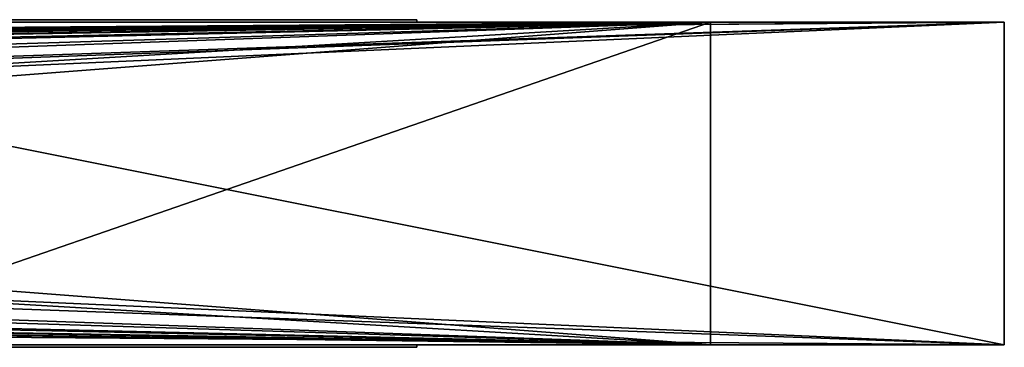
# Model space of a CAD drawing. Header units: millimetres. Extents: x 0 to 3270, y -325 to 325.
# Tile 401 of 402: x 3102 to 3270, y -28 to 28. Entities that reach past the tile are written whole.
import ezdxf

# ---------------------------------------------------------------- set-up
doc = ezdxf.new("R2010")
doc.units = ezdxf.units.MM
for name, color, linetype in [('ReflectiveFilm1_P2', 7, 'Continuous'), ('ReflectiveFilmM1_P2', 7, 'Continuous'), ('TongueBore1_P2', 7, 'Continuous')]:
    doc.layers.add(name, color=color, linetype=linetype)

# ---------------------------------------------------------------- blocks, each defined once
blk = doc.blocks.new('TongueBore1_P2')
at = {"layer": 'TongueBore1_P2'}
for points in [[(1670, 27.5, 80), (3270, 27.5, 80), (1895, 17.5, 80)], [(3270, 27.5, 80), (1670, 27.5, 80), (1720, 27.5, 160)], [(3270, 27.5, 1000), (1720, 27.5, 880), (1670, 27.5, 1000)], [(3270, 27.5, 1000), (1670, 27.5, 1000), (1670, -27.5, 1000)], [(3270, 27.5, 1000), (1670, -27.5, 1000), (3270, -27.5, 1000)], [(3220, 27.5, 160), (3270, 27.5, 80), (1720, 27.5, 160)], [(3270, 27.5, 1000), (3220, 27.5, 880), (1720, 27.5, 880)], [(1720, 27.5, 880), (3220, 27.5, 880), (3090, 17.5, 880)], [(3220, 27.5, 160), (1720, 27.5, 160), (1850, 17.5, 160)], [(3220, 27.5, 160), (1850, 17.5, 160), (1890, 17.5, 160)], [(3220, 27.5, 160), (1890, 17.5, 160), (2000, 17.5, 160)], [(1895, 17.5, 80), (3270, 27.5, 80), (1945, 17.5, 80)], [(1945, 17.5, 80), (3270, 27.5, 80), (2995, 17.5, 80)], [(3220, 27.5, 160), (2000, 17.5, 160), (2040, 17.5, 160)], [(3220, 27.5, 160), (2040, 17.5, 160), (2150, 17.5, 160)], [(3220, 27.5, 160), (2150, 17.5, 160), (2190, 17.5, 160)], [(3220, 27.5, 160), (2190, 17.5, 160), (2300, 17.5, 160)], [(3220, 27.5, 160), (2300, 17.5, 160), (2340, 17.5, 160)], [(3220, 27.5, 160), (2340, 17.5, 160), (2450, 17.5, 160)], [(3220, 27.5, 160), (2450, 17.5, 160), (2490, 17.5, 160)], [(3220, 27.5, 160), (2490, 17.5, 160), (2600, 17.5, 160)], [(3220, 27.5, 160), (2600, 17.5, 160), (2640, 17.5, 160)], [(3220, 27.5, 160), (2640, 17.5, 160), (2750, 17.5, 160)], [(3220, 27.5, 160), (2750, 17.5, 160), (2790, 17.5, 160)], [(3220, 27.5, 160), (2790, 17.5, 160), (2900, 17.5, 160)], [(3220, 27.5, 160), (2900, 17.5, 160), (2940, 17.5, 160)], [(3220, 27.5, 160), (2940, 17.5, 160), (3050, 17.5, 160)], [(2995, 17.5, 80), (3270, 27.5, 80), (3045, 17.5, 80)], [(3045, 17.5, 80), (3270, 27.5, 80), (3270, -27.5, 80)], [(3220, 27.5, 160), (3050, 17.5, 160), (3090, 17.5, 160)], [(3090, -17.5, 880), (3220, 27.5, 880), (3220, -27.5, 880)], [(3090, 17.5, 880), (3220, 27.5, 880), (3090, -17.5, 880)], [(3220, 27.5, 160), (3090, 17.5, 160), (3090, -17.5, 160)], [(3220, 27.5, 160), (3090, -17.5, 160), (3220, -27.5, 160)], [(3220, 27.5, 880), (3270, 27.5, 80), (3220, 27.5, 160)], [(3270, 27.5, 1000), (3270, 27.5, 80), (3220, 27.5, 880)], [(3220, -27.5, 160), (3220, -27.5, 880), (3220, 27.5, 160)], [(3220, 27.5, 160), (3220, -27.5, 880), (3220, 27.5, 880)], [(3270, 27.5, 1000), (3270, -27.5, 80), (3270, 27.5, 80)], [(3270, -27.5, 1000), (3270, -27.5, 80), (3270, 27.5, 1000)], [(3045, 17.5, 80), (3270, -27.5, 80), (3045, -17.5, 80)], [(1945, -17.5, 80), (3270, -27.5, 80), (1670, -27.5, 80)], [(1720, -27.5, 880), (2490, -17.5, 880), (3220, -27.5, 880)], [(3220, -27.5, 160), (2450, -17.5, 160), (1720, -27.5, 160)], [(2995, -17.5, 80), (3270, -27.5, 80), (1945, -17.5, 80)], [(3220, -27.5, 160), (2490, -17.5, 160), (2450, -17.5, 160)], [(2490, -17.5, 880), (2600, -17.5, 880), (3220, -27.5, 880)], [(3220, -27.5, 160), (2600, -17.5, 160), (2490, -17.5, 160)], [(2600, -17.5, 880), (2640, -17.5, 880), (3220, -27.5, 880)], [(3220, -27.5, 160), (2640, -17.5, 160), (2600, -17.5, 160)], [(2640, -17.5, 880), (2750, -17.5, 880), (3220, -27.5, 880)], [(3220, -27.5, 160), (2750, -17.5, 160), (2640, -17.5, 160)], [(2750, -17.5, 880), (2790, -17.5, 880), (3220, -27.5, 880)], [(3220, -27.5, 160), (2790, -17.5, 160), (2750, -17.5, 160)], [(2790, -17.5, 880), (2900, -17.5, 880), (3220, -27.5, 880)], [(3220, -27.5, 160), (2900, -17.5, 160), (2790, -17.5, 160)], [(2900, -17.5, 880), (2940, -17.5, 880), (3220, -27.5, 880)], [(3220, -27.5, 160), (2940, -17.5, 160), (2900, -17.5, 160)], [(2940, -17.5, 880), (3050, -17.5, 880), (3220, -27.5, 880)], [(3220, -27.5, 160), (3050, -17.5, 160), (2940, -17.5, 160)], [(3045, -17.5, 80), (3270, -27.5, 80), (2995, -17.5, 80)], [(3050, -17.5, 880), (3090, -17.5, 880), (3220, -27.5, 880)], [(3220, -27.5, 160), (3090, -17.5, 160), (3050, -17.5, 160)], [(1670, -27.5, 80), (3270, -27.5, 80), (1720, -27.5, 160)], [(1720, -27.5, 880), (3270, -27.5, 1000), (1670, -27.5, 1000)], [(3270, -27.5, 80), (3220, -27.5, 160), (1720, -27.5, 160)], [(3220, -27.5, 880), (3270, -27.5, 1000), (1720, -27.5, 880)], [(3270, -27.5, 80), (3220, -27.5, 880), (3220, -27.5, 160)], [(3270, -27.5, 80), (3270, -27.5, 1000), (3220, -27.5, 880)]]:
    blk.add_3dface(points, dxfattribs=at)
blk = doc.blocks.new('ReflectiveFilmM1_P2')
at = {"layer": 'ReflectiveFilmM1_P2'}
for points in [[(3170, -27.5, 980), (3170, -27.5, 900), (1770, -27.5, 900)], [(3170, -27.5, 980), (1770, -27.5, 900), (1770, -27.5, 980)], [(1770, -27.5, 900), (3170, -27.9, 900), (1770, -27.9, 900)], [(1770, -27.5, 900), (3170, -27.5, 900), (3170, -27.9, 900)], [(3170, -27.9, 980), (1770, -27.5, 980), (1770, -27.9, 980)], [(3170, -27.5, 980), (1770, -27.5, 980), (3170, -27.9, 980)], [(3170, -27.9, 900), (3170, -27.9, 980), (1770, -27.9, 900)], [(1770, -27.9, 900), (3170, -27.9, 980), (1770, -27.9, 980)], [(3170, -27.5, 980), (3170, -27.9, 900), (3170, -27.5, 900)], [(3170, -27.9, 980), (3170, -27.9, 900), (3170, -27.5, 980)]]:
    blk.add_3dface(points, dxfattribs=at)
blk = doc.blocks.new('ReflectiveFilm1_P2')
at = {"layer": 'ReflectiveFilm1_P2'}
for points in [[(3170, 27.9, 980), (3170, 27.9, 900), (1770, 27.9, 900)], [(3170, 27.9, 980), (1770, 27.9, 900), (1770, 27.9, 980)], [(1770, 27.9, 900), (3170, 27.5, 900), (1770, 27.5, 900)], [(1770, 27.9, 900), (3170, 27.9, 900), (3170, 27.5, 900)], [(3170, 27.5, 980), (1770, 27.9, 980), (1770, 27.5, 980)], [(3170, 27.9, 980), (1770, 27.9, 980), (3170, 27.5, 980)], [(3170, 27.5, 900), (3170, 27.5, 980), (1770, 27.5, 900)], [(1770, 27.5, 900), (3170, 27.5, 980), (1770, 27.5, 980)], [(3170, 27.9, 980), (3170, 27.5, 900), (3170, 27.9, 900)], [(3170, 27.5, 980), (3170, 27.5, 900), (3170, 27.9, 980)]]:
    blk.add_3dface(points, dxfattribs=at)

msp = doc.modelspace()

# ---------------------------------------------------------------- block references
at = {"layer": 'ReflectiveFilm1_P2'}
msp.add_blockref('ReflectiveFilm1_P2', (0, 0), dxfattribs=at)
at = {"layer": 'ReflectiveFilmM1_P2'}
msp.add_blockref('ReflectiveFilmM1_P2', (0, 0), dxfattribs=at)
at = {"layer": 'TongueBore1_P2'}
msp.add_blockref('TongueBore1_P2', (0, 0), dxfattribs=at)

doc.saveas('drawing.dxf')
